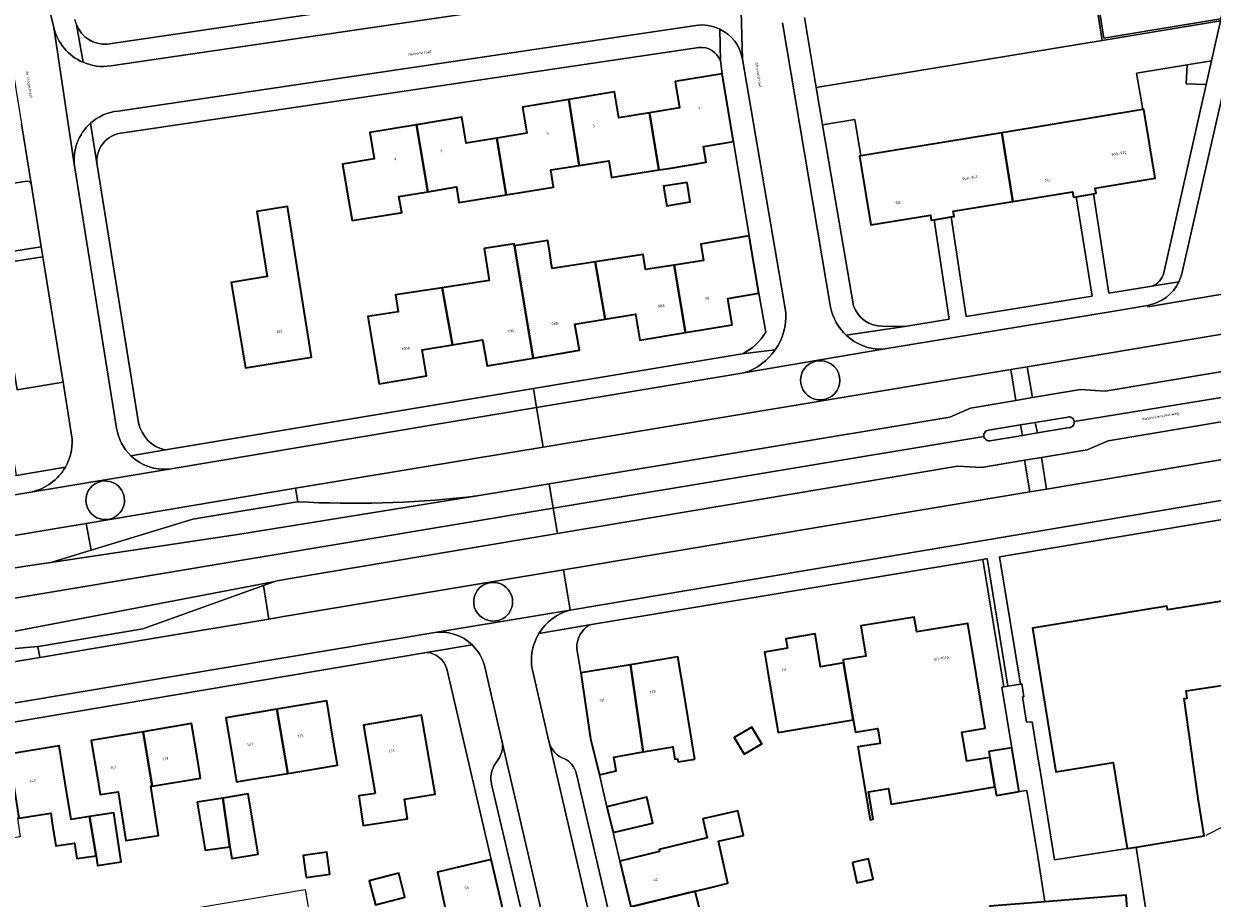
# Model space of a CAD drawing. Header units: metres. Extents: x 197700 to 204338, y 317132 to 325229.
# Tile 403 of 656: x 200618 to 200775, y 319636 to 319752. Entities that reach past the tile are written whole.
import ezdxf
from ezdxf.enums import TextEntityAlignment as Align

# ---------------------------------------------------------------- set-up
doc = ezdxf.new("R2010")
doc.units = ezdxf.units.M
for name, color, linetype, lineweight in [('B-WE-GR-BEPLANTING_CULTUUR_HEESTERS-GV', 90, 'Continuous', 18), ('B-WE-IE-TERREINAFSCHEIDING_KUNSTMATIG_HEKWERK-G', 20, 'IE-TERREINAFSCHEIDING-KUNSTMATIG', 18), ('B-WE-OG-BEBOUWING-GV', 7, 'Continuous', 35), ('B-WE-OG-BEBOUWING-T18', 10, 'Continuous', 18), ('B-WE-OG-TERREIN_CULTUURSCHEIDING-GV', 7, 'Continuous', 18), ('B-WE-OG-TERREIN_ERF-GV', 7, 'Continuous', 18), ('B-WE-OG-TOPOGRAFIE-T18', 10, 'Continuous', 18), ('B-WE-VH-VERHARDING_ASFALT-GV', 252, 'Continuous', 18), ('B-WE-VH-VERHARDING_BETONSTRAATSTEEN-GV', 252, 'Continuous', 18), ('B-WE-VH-VERHARDING_HALFVERHARDING-GV', 252, 'Continuous', 18), ('B-WE-VH-VERHARDING_OPEN-GV', 252, 'Continuous', 18), ('B-WE-VH-VERHARDING_TEGEL-GV', 252, 'Continuous', 18)]:
    doc.layers.add(name, color=color, linetype=linetype, lineweight=lineweight)
doc.styles.add('NLCS-ISO-M200-T18', font='NLCS-ISO.ttf', dxfattribs={"height": 0.36})
doc.linetypes.add('IE-TERREINAFSCHEIDING-KUNSTMATIG', pattern='A,4,[82,NLCS.SHX,S=0.75,R=90,X=0,Y=0],4,-2', length=10)

msp = doc.modelspace()

# ---------------------------------------------------------------- linework, layer by layer
at = {"layer": 'B-WE-GR-BEPLANTING_CULTUUR_HEESTERS-GV'}
for points in [[(200752.16, 319807.356), (200757.966, 319766.688), (200760.666, 319749.622), (200760.913, 319749.662), (200767.539, 319750.755), (200776.288, 319752.198), (200776.347, 319752.461), (200767.498, 319751.002), (200760.874, 319749.909), (200758.213, 319766.723), (200752.424, 319807.278)], [(200748.192, 319664.44), (200745.501, 319681.253), (200744.924, 319681.157), (200747.703, 319664.342)]]:
    msp.add_lwpolyline(points, close=True, dxfattribs=at)
at = {"layer": 'B-WE-IE-TERREINAFSCHEIDING_KUNSTMATIG_HEKWERK-G'}
for points in [[(200787.915, 319651.635), (200774.344, 319644.749)], [(200640.371, 319618.381), (200637.468, 319634.583), (200655.452, 319637.606), (200657.966, 319623.055), (200659.945, 319614.365)]]:
    msp.add_lwpolyline(points, dxfattribs=at)
at = {"layer": 'B-WE-OG-BEBOUWING-GV'}
for points in [[(200700.891, 319740.067), (200702.12, 319732.534), (200703.472, 319732.745), (200708.403, 319733.573), (200708.058, 319735.624), (200712.013, 319736.288), (200710.512, 319745.228), (200704.301, 319744.187), (200704.88, 319740.735)], [(200700.891, 319740.067), (200696.878, 319739.396), (200696.306, 319742.849), (200690.247, 319741.846), (200691.642, 319733.12), (200695.537, 319733.729), (200695.892, 319731.56), (200696.054, 319731.588), (200702.12, 319732.534)], [(200680.769, 319736.731), (200681.986, 319729.238), (200688.222, 319730.255), (200687.878, 319732.531), (200691.642, 319733.12), (200690.247, 319741.846), (200684.126, 319740.832), (200684.696, 319737.389)], [(200681.986, 319729.238), (200680.769, 319736.731), (200676.709, 319736.051), (200676.135, 319739.494), (200670.147, 319738.496), (200671.629, 319729.67), (200675.417, 319730.291), (200675.754, 319728.221)], [(200748.876, 319728.362), (200756.756, 319729.638), (200756.876, 319728.948), (200757.238, 319729.011), (200759.518, 319729.405), (200759.868, 319729.465), (200759.749, 319730.155), (200767.639, 319731.441), (200766.159, 319740.519), (200766.019, 319740.496), (200747.398, 319737.447)], [(200670.147, 319738.496), (200663.979, 319737.468), (200664.556, 319734.006), (200660.394, 319733.312), (200661.216, 319728.38), (200661.681, 319725.849), (200668.033, 319726.883), (200668.215, 319726.913), (200667.825, 319729.027), (200671.629, 319729.67)], [(200738.473, 319725.958), (200740.75, 319726.336), (200741.11, 319726.396), (200740.996, 319727.087), (200748.876, 319728.362), (200747.398, 319737.447), (200728.807, 319734.404), (200728.638, 319734.376), (200730.11, 319725.317), (200737.99, 319726.588), (200738.105, 319725.897)], [(200705.891, 319730.891), (200702.773, 319730.402), (200703.177, 319727.823), (200706.295, 319728.312)], [(200646.873, 319710.603), (200647.574, 319706.432), (200656.28, 319707.817), (200653.116, 319727.707), (200649.077, 319727.065), (200650.439, 319718.495), (200645.68, 319717.694)], [(200715.35, 319716.265), (200714.086, 319723.825), (200709.154, 319723.001), (200707.687, 319722.756), (200708.024, 319720.575), (200704.182, 319719.981), (200705.653, 319711.07), (200711.813, 319712.092), (200711.235, 319715.563)], [(200685.57, 319707.724), (200683.079, 319722.535), (200683.041, 319722.78), (200679.081, 319722.169), (200679.733, 319717.949), (200673.536, 319716.991), (200674.884, 319709.479), (200678.87, 319710.131), (200679.459, 319706.681)], [(200683.079, 319722.535), (200685.57, 319707.724), (200691.656, 319708.762), (200691.067, 319712.212), (200695.053, 319712.867), (200693.743, 319720.395), (200692.653, 319720.227), (200688.078, 319719.52), (200687.985, 319719.999), (200687.705, 319721.881), (200687.506, 319723.22)], [(200704.182, 319719.981), (200700.381, 319719.394), (200700.075, 319721.374), (200693.743, 319720.395), (200695.053, 319712.867), (200699.057, 319713.524), (200699.63, 319710.071), (200705.653, 319711.07)], [(200664.405, 319709.264), (200665.229, 319704.333), (200671.456, 319705.373), (200670.88, 319708.825), (200674.884, 319709.479), (200673.536, 319716.991), (200667.402, 319716.043), (200667.745, 319713.824), (200663.746, 319713.208)], [(200763.978, 319643.008), (200765.161, 319643.201), (200774.127, 319644.666), (200773.321, 319649.601), (200771.479, 319662.791), (200771.882, 319662.852), (200771.735, 319663.799), (200777.286, 319664.661), (200779.869, 319665.16), (200787.052, 319666.276), (200786.015, 319672.657), (200785.213, 319677.592), (200777.195, 319676.289), (200777.277, 319675.785), (200769.296, 319674.49), (200769.213, 319674.993), (200751.451, 319672.072), (200754.53, 319653.114), (200762.116, 319654.363)], [(200739.55, 319649.983), (200746.505, 319651.154), (200745.852, 319655.035), (200742.802, 319654.521), (200742.13, 319658.36), (200745.233, 319658.873), (200742.945, 319672.687), (200736.178, 319671.62), (200735.85, 319673.543), (200728.806, 319672.391), (200729.461, 319668.384), (200726.471, 319667.895), (200726.524, 319667.518), (200727.367, 319662.589), (200727.814, 319659.978), (200728.091, 319658.356), (200731.02, 319658.857), (200731.073, 319658.531), (200731.379, 319656.861), (200728.402, 319656.407), (200730.018, 319646.807), (200730.422, 319646.875), (200729.815, 319650.484), (200732.448, 319650.927), (200732.798, 319648.846)], [(200716.722, 319665.237), (200717.89, 319658.332), (200721.777, 319658.977), (200727.814, 319659.978), (200727.367, 319662.589), (200726.524, 319667.518), (200723.498, 319667), (200722.759, 319671.331), (200718.919, 319670.68), (200719.128, 319669.445), (200716.097, 319668.932)], [(200698.385, 319667.262), (200691.829, 319666.169), (200693.115, 319657.499), (200694.31, 319652.719), (200696.5, 319653.266), (200696.195, 319655.076), (200700.078, 319655.75)], [(200706.899, 319654.819), (200705.471, 319663.375), (200704.648, 319668.307), (200698.385, 319667.262), (200700.078, 319655.75), (200703.985, 319656.428), (200704.26, 319654.797), (200704.626, 319654.859), (200704.695, 319654.447)], [(200651.734, 319661.39), (200653.188, 319652.924), (200657.111, 319653.569), (200659.724, 319653.999), (200659.128, 319657.559), (200658.303, 319662.49)], [(200653.188, 319652.924), (200651.734, 319661.39), (200644.974, 319660.259), (200645.799, 319655.328), (200646.388, 319651.805), (200648.471, 319652.148)], [(200635.263, 319651.258), (200641.655, 319652.282), (200641.271, 319654.566), (200640.441, 319659.497), (200634.085, 319658.426)], [(200664.689, 319650.275), (200662.52, 319649.947), (200663.11, 319646.061), (200668.967, 319646.949), (200668.579, 319649.514), (200672.598, 319650.197), (200670.83, 319660.602), (200663.158, 319659.301), (200663.994, 319654.372)], [(200628.023, 319652.335), (200628.394, 319650.129), (200630.769, 319650.51), (200631.804, 319644.055), (200636.115, 319644.746), (200635.076, 319651.228), (200635.263, 319651.258), (200634.085, 319658.426), (200627.193, 319657.265)], [(200713.396, 319655.442), (200715.731, 319656.812), (200714.43, 319659.03), (200712.094, 319657.659)], [(200616.335, 319655.456), (200617.68, 319647.033), (200621.872, 319647.665), (200622.158, 319645.761), (200622.191, 319645.541), (200622.522, 319643.346), (200625.022, 319643.723), (200625.328, 319641.687), (200627.85, 319642.067), (200626.994, 319647.216), (200624.561, 319646.849), (200623.776, 319651.615), (200622.963, 319656.548)], [(200748.731, 319656.305), (200745.723, 319655.799), (200745.852, 319655.035), (200746.505, 319651.154), (200746.696, 319650.02), (200749.704, 319650.526)], [(200645.525, 319643.236), (200645.787, 319641.716), (200649.232, 319642.26), (200647.94, 319650.222), (200644.566, 319649.675)], [(200644.566, 319649.675), (200641.192, 319649.128), (200642.238, 319642.778), (200645.525, 319643.236)], [(200696.094, 319645.108), (200700.958, 319646.268), (200701.356, 319646.363), (200700.572, 319649.789), (200700.143, 319649.687), (200695.279, 319648.527)], [(200627.85, 319642.067), (200628.046, 319640.763), (200631.183, 319641.236), (200630.209, 319647.7), (200626.994, 319647.216)], [(200696.995, 319641.363), (200698.445, 319635.316), (200706.944, 319637.389), (200709.009, 319637.886), (200711.247, 319638.441), (200710.01, 319643.994), (200713.31, 319644.729), (200712.588, 319647.969), (200707.947, 319646.935), (200708.509, 319644.412), (200702.171, 319642.893), (200702.236, 319642.62)], [(200655.596, 319639.205), (200658.705, 319639.626), (200658.313, 319642.516), (200655.204, 319642.095)], [(200675.14, 319640.409), (200672.907, 319639.88), (200673.224, 319638.427), (200674.34, 319633.305), (200681.558, 319635.01), (200680.005, 319641.562)], [(200727.685, 319641.157), (200728.284, 319638.505), (200730.42, 319638.988), (200729.822, 319641.64)], [(200663.908, 319638.737), (200664.722, 319635.602), (200668.62, 319636.614), (200667.806, 319639.749)], [(200698.445, 319635.316), (200699.88, 319629.329), (200705.136, 319630.539), (200705.201, 319630.23), (200708.515, 319630.981), (200708.385, 319631.521), (200708.003, 319633.108), (200706.944, 319637.389)], [(200746.727, 319624.438), (200764.678, 319625.881), (200763.817, 319636.843), (200753.114, 319635.995), (200745.838, 319635.418)]]:
    msp.add_lwpolyline(points, close=True, dxfattribs=at)
at = {"layer": 'B-WE-OG-TERREIN_CULTUURSCHEIDING-GV'}
for points in [[(200777.199, 319756.236), (200766.128, 319757.419), (200760.169, 319798.178), (200762.591, 319800.065), (200765.983, 319803.274), (200752.424, 319807.278), (200758.213, 319766.723), (200760.874, 319749.909), (200767.498, 319751.002), (200776.347, 319752.461)], [(200620.616, 319722.405), (200619.269, 319730.739), (200619.086, 319731.007), (200618.701, 319731.076), (200613.081, 319730.189), (200614.468, 319721.443)], [(200614.672, 319720.116), (200617.438, 319703.512), (200623.507, 319704.523), (200620.833, 319721.064)], [(200653.496, 319678.655), (200651.52, 319678.283), (200651.46, 319678.261), (200649.96, 319677.723), (200650.669, 319673.281), (200652.861, 319673.647), (200689.569, 319679.785), (200751.111, 319690.077), (200750.423, 319694.237), (200744.712, 319693.269), (200741.575, 319693.449), (200688.769, 319684.58)]]:
    msp.add_lwpolyline(points, close=True, dxfattribs=at)
for points in [[(200914.378, 319719.986), (200913.729, 319720.432), (200912.957, 319720.584), (200844.817, 319710.695), (200841.067, 319710.136), (200809.099, 319704.781), (200761.454, 319696.8), (200758.682, 319695.624), (200752.652, 319694.612), (200753.309, 319690.442)], [(200822.855, 319714.773), (200822.543, 319716.146), (200822.329, 319716.507), (200822, 319716.766), (200820.917, 319717.054), (200818.975, 319717.421), (200817.253, 319717.553), (200815.531, 319717.427), (200807.201, 319716.027), (200750.782, 319706.549), (200751.473, 319702.494), (200757.802, 319703.575), (200761.046, 319703.365), (200808.011, 319711.228), (200821.997, 319713.569)], [(200753.309, 319690.442), (200809.912, 319699.964), (200914.201, 319717.509)], [(200677.905, 319689.504), (200681.895, 319690.155), (200687.678, 319691.118), (200740.534, 319699.924), (200743.292, 319701.121), (200749.281, 319702.137), (200748.616, 319706.203), (200686.869, 319695.97), (200682.861, 319695.306), (200654.179, 319690.538), (200654.503, 319688.754)], [(200584.753, 319678.113), (200601.248, 319680.821), (200602.115, 319680.932), (200602.989, 319680.872), (200610.318, 319679.323), (200611.328, 319679.233), (200612.342, 319679.275), (200619.423, 319680.378), (200621.903, 319680.764), (200627.207, 319682.38), (200626.567, 319685.903), (200621.022, 319684.976), (200584.301, 319678.759)], [(200556.661, 319657.481), (200582.974, 319661.93), (200589.41, 319663.018), (200620.446, 319668.234), (200620.181, 319669.652), (200595.42, 319667.47), (200594.79, 319667.406), (200594.59, 319667.386), (200593.6, 319667.213), (200590.65, 319666.617), (200588.668, 319666.246), (200582.428, 319665.084), (200576.28, 319663.938), (200563.854, 319661.893), (200530.681, 319656.279)]]:
    msp.add_lwpolyline(points, dxfattribs=at)
for points in [[(200654.503, 319688.754, 0.0390943), (200676.782, 319689.359)], [(200676.782, 319689.359, 0.0089682), (200677.345, 319689.42)], [(200677.345, 319689.42, 0.0104785), (200677.905, 319689.504)]]:
    msp.add_lwpolyline(points, format="xyb", dxfattribs=at)
at = {"layer": 'B-WE-OG-TERREIN_ERF-GV'}
for points in [[(200721.376, 319752.636), (200722.927, 319743.398), (200760.666, 319749.622), (200757.966, 319766.688), (200748.188, 319765.341), (200748.209, 319765.193), (200739.12, 319763.918), (200737.97, 319771.811), (200737.277, 319771.713), (200737.226, 319772.075), (200722.709, 319769.937), (200721.574, 319760.726)], [(200629.34, 319749.139), (200689.111, 319757.942), (200689.112, 319758.034), (200702.508, 319760.038), (200702.578, 319759.938), (200706.504, 319760.574)], [(200707.421, 319748.702), (200631.411, 319737.42)], [(200674.884, 319709.479), (200670.88, 319708.825), (200671.456, 319705.373), (200665.229, 319704.333), (200664.405, 319709.264), (200663.746, 319713.208), (200667.745, 319713.824), (200667.402, 319716.043), (200673.536, 319716.991), (200679.733, 319717.949), (200679.081, 319722.169), (200683.041, 319722.78), (200683.079, 319722.535), (200687.506, 319723.22), (200687.705, 319721.881), (200687.985, 319719.999), (200688.078, 319719.52), (200692.653, 319720.227), (200693.743, 319720.395), (200700.075, 319721.374), (200700.381, 319719.394), (200704.182, 319719.981), (200708.024, 319720.575), (200707.687, 319722.756), (200709.154, 319723.001), (200714.086, 319723.825), (200712.013, 319736.288), (200708.058, 319735.624), (200708.403, 319733.573), (200703.472, 319732.745), (200702.12, 319732.534), (200696.054, 319731.588), (200695.892, 319731.56), (200695.537, 319733.729), (200691.642, 319733.12), (200687.878, 319732.531), (200688.222, 319730.255), (200681.986, 319729.238), (200675.754, 319728.221), (200675.417, 319730.291), (200671.629, 319729.67), (200667.825, 319729.027), (200668.215, 319726.913), (200668.033, 319726.883), (200661.681, 319725.849), (200661.216, 319728.38), (200660.394, 319733.312), (200664.556, 319734.006), (200663.979, 319737.468), (200670.147, 319738.496), (200676.135, 319739.494), (200676.709, 319736.051), (200680.769, 319736.731), (200684.696, 319737.389), (200684.126, 319740.832), (200690.247, 319741.846), (200696.306, 319742.849), (200696.878, 319739.396), (200700.891, 319740.067), (200704.88, 319740.735), (200704.301, 319744.187), (200710.512, 319745.228), (200710.264, 319746.918)], [(200774.397, 319743.811), (200771.768, 319743.889), (200771.887, 319746.398), (200765.216, 319745.303), (200766.019, 319740.496), (200766.159, 319740.519), (200767.639, 319731.441), (200759.749, 319730.155), (200759.868, 319729.465), (200759.518, 319729.405), (200761.546, 319716.295), (200767.237, 319717.189)], [(200768.792, 319718.954), (200774.397, 319743.811)], [(200731.662, 319711.916), (200734.618, 319711.883), (200740.46, 319712.85), (200738.473, 319725.958), (200738.105, 319725.897), (200737.99, 319726.588), (200730.11, 319725.317), (200728.638, 319734.376), (200728.807, 319734.404), (200728.017, 319739.214), (200723.749, 319738.484)], [(200723.749, 319738.484), (200727.851, 319714.599)], [(200628.01, 319733.167), (200628.012, 319733.158), (200633.473, 319699.194)], [(200716.25, 319711.132), (200715.35, 319716.265), (200711.235, 319715.563), (200711.813, 319712.092), (200705.653, 319711.07), (200699.63, 319710.071), (200699.057, 319713.524), (200695.053, 319712.867), (200691.067, 319712.212), (200691.656, 319708.762), (200685.57, 319707.724), (200679.459, 319706.681), (200678.87, 319710.131), (200674.884, 319709.479)], [(200637.015, 319695.597), (200685.58, 319703.698), (200713.128, 319708.293)], [(200811.221, 319692.209), (200747.108, 319681.516), (200749.868, 319664.715), (200750.063, 319664.766), (200750.32, 319663.027), (200750.146, 319663.007), (200750.686, 319659.667), (200751.426, 319659.719), (200752.258, 319654.553), (200752.554, 319652.759), (200754.366, 319641.509), (200763.978, 319643.008), (200762.116, 319654.363), (200754.53, 319653.114), (200751.451, 319672.072), (200769.213, 319674.993), (200769.296, 319674.49), (200777.277, 319675.785)], [(200748.731, 319656.305), (200747.398, 319664.281), (200747.703, 319664.342), (200744.924, 319681.157), (200692.999, 319672.509)], [(200753.114, 319635.995), (200752.171, 319641.938), (200750.728, 319650.68), (200749.704, 319650.526), (200746.696, 319650.02), (200746.505, 319651.154), (200739.55, 319649.983), (200732.798, 319648.846), (200732.448, 319650.927), (200729.815, 319650.484), (200730.422, 319646.875), (200730.018, 319646.807), (200728.402, 319656.407), (200731.379, 319656.861), (200731.073, 319658.531), (200731.02, 319658.857), (200728.091, 319658.356), (200727.814, 319659.978), (200721.777, 319658.977), (200717.89, 319658.332), (200716.722, 319665.237), (200716.097, 319668.932), (200719.128, 319669.445), (200718.919, 319670.68), (200722.759, 319671.331), (200723.498, 319667), (200726.524, 319667.518), (200726.471, 319667.895), (200729.461, 319668.384), (200728.806, 319672.391), (200735.85, 319673.543), (200736.178, 319671.62), (200742.945, 319672.687), (200745.233, 319658.873), (200742.13, 319658.36), (200742.802, 319654.521), (200745.852, 319655.035), (200745.723, 319655.799), (200748.731, 319656.305)], [(200671.485, 319668.881), (200584.313, 319654.187), (200563.244, 319650.635), (200558.603, 319649.873), (200554.001, 319648.914), (200551.227, 319648.036), (200548.59, 319646.808)], [(200691.317, 319669.4), (200691.829, 319666.169), (200698.385, 319667.262), (200704.648, 319668.307), (200705.471, 319663.375), (200706.899, 319654.819), (200704.695, 319654.447), (200704.626, 319654.859), (200704.26, 319654.797), (200703.985, 319656.428), (200700.078, 319655.75), (200696.195, 319655.076), (200696.5, 319653.266), (200694.31, 319652.719), (200695.279, 319648.527), (200700.143, 319649.687), (200700.572, 319649.789), (200701.356, 319646.363), (200700.958, 319646.268), (200696.094, 319645.108), (200696.995, 319641.363), (200702.236, 319642.62), (200702.171, 319642.893), (200708.509, 319644.412), (200707.947, 319646.935), (200712.588, 319647.969), (200713.31, 319644.729), (200710.01, 319643.994), (200711.247, 319638.441), (200709.009, 319637.886), (200706.944, 319637.389), (200708.003, 319633.108)], [(200672.907, 319639.88), (200675.14, 319640.409), (200680.005, 319641.562), (200674.144, 319666.728)], [(200777.286, 319664.661), (200771.735, 319663.799), (200771.882, 319662.852), (200771.479, 319662.791), (200773.321, 319649.601), (200774.127, 319644.666), (200765.161, 319643.201)], [(200765.161, 319643.201), (200768.742, 319619.877), (200762.381, 319616.998), (200777.94, 319582.279)], [(200674.34, 319633.305), (200673.224, 319638.427), (200672.907, 319639.88)]]:
    msp.add_lwpolyline(points, dxfattribs=at)
for points in [[(200625.071, 319752.395, 0.0459558), (200625.273, 319751.688)], [(200625.273, 319751.688, 0.3322145), (200629.34, 319749.139)], [(200710.264, 319746.918, 0.3374489), (200707.421, 319748.702)], [(200631.411, 319737.42, 0.4424275), (200628.01, 319733.167)], [(200767.237, 319717.189, 0.24744), (200768.792, 319718.954)], [(200727.851, 319714.599, 0.3197161), (200731.662, 319711.916)], [(200713.128, 319708.293, 0.1585315), (200716.25, 319711.132)], [(200633.473, 319699.194, 0.303262), (200637.015, 319695.597)], [(200692.999, 319672.509, 0.27884), (200691.317, 319669.4)], [(200674.144, 319666.728, 0.3104501), (200671.485, 319668.881)]]:
    msp.add_lwpolyline(points, format="xyb", dxfattribs=at)
for points in [[(200705.891, 319730.891), (200706.295, 319728.312), (200703.177, 319727.823), (200702.773, 319730.402)], [(200757.238, 319729.011), (200756.876, 319728.948), (200756.756, 319729.638), (200748.876, 319728.362), (200740.996, 319727.087), (200741.11, 319726.396), (200740.75, 319726.336), (200742.711, 319713.187), (200759.327, 319715.884)], [(200646.873, 319710.603), (200645.68, 319717.694), (200650.439, 319718.495), (200649.077, 319727.065), (200653.116, 319727.707), (200656.28, 319707.817), (200647.574, 319706.432)], [(200648.471, 319652.148), (200646.388, 319651.805), (200645.799, 319655.328), (200644.974, 319660.259), (200651.734, 319661.39), (200658.303, 319662.49), (200659.128, 319657.559), (200659.724, 319653.999), (200657.111, 319653.569), (200653.188, 319652.924)], [(200628.394, 319650.129), (200628.023, 319652.335), (200627.193, 319657.265), (200634.085, 319658.426), (200640.441, 319659.497), (200641.271, 319654.566), (200641.655, 319652.282), (200635.263, 319651.258), (200635.076, 319651.228), (200636.115, 319644.746), (200631.804, 319644.055), (200630.769, 319650.51)], [(200664.689, 319650.275), (200663.994, 319654.372), (200663.158, 319659.301), (200670.83, 319660.602), (200672.598, 319650.197), (200668.579, 319649.514), (200668.967, 319646.949), (200663.11, 319646.061), (200662.52, 319649.947)], [(200715.731, 319656.812), (200713.396, 319655.442), (200712.094, 319657.659), (200714.43, 319659.03)], [(200616.335, 319655.456), (200622.963, 319656.548), (200623.776, 319651.615), (200624.561, 319646.849), (200626.994, 319647.216), (200630.209, 319647.7), (200631.183, 319641.236), (200628.046, 319640.763), (200627.85, 319642.067), (200625.328, 319641.687), (200625.022, 319643.723), (200622.522, 319643.346), (200622.191, 319645.541), (200622.158, 319645.761), (200621.872, 319647.665), (200617.68, 319647.033), (200617.486, 319647.004), (200617.806, 319644.88), (200617.857, 319644.54), (200611.314, 319643.555), (200610.351, 319649.404), (200609.539, 319654.337)], [(200644.566, 319649.675), (200647.94, 319650.222), (200649.232, 319642.26), (200645.787, 319641.716), (200645.525, 319643.236), (200642.238, 319642.778), (200641.192, 319649.128)], [(200658.705, 319639.626), (200655.596, 319639.205), (200655.204, 319642.095), (200658.313, 319642.516)], [(200728.284, 319638.505), (200727.685, 319641.157), (200729.822, 319641.64), (200730.42, 319638.988)], [(200664.722, 319635.602), (200663.908, 319638.737), (200667.806, 319639.749), (200668.62, 319636.614)]]:
    msp.add_lwpolyline(points, close=True, dxfattribs=at)
at = {"layer": 'B-WE-VH-VERHARDING_ASFALT-GV'}
for points in [[(200719.612, 319817.554), (200718.973, 319812.31), (200712.742, 319762.928), (200713.178, 319747.174), (200718.885, 319713.713)], [(200713.178, 319747.174), (200712.742, 319762.928)], [(200706.983, 319757.635), (200629.791, 319746.266)], [(200630.565, 319698.468), (200625.051, 319732.8), (200625.015, 319733.038), (200622.272, 319751.339), (200621.757, 319753.478)], [(200724.804, 319714.428), (200718.452, 319751.955)], [(200622.272, 319751.339), (200625.015, 319733.038)], [(200630.767, 319740.306), (200707.034, 319751.607)], [(200616.427, 319748.429), (200616.455, 319748.259), (200617.035, 319744.687), (200617.045, 319744.623), (200618.025, 319738.603), (200619.269, 319730.739), (200620.616, 319722.405), (200620.833, 319721.064), (200623.507, 319704.523), (200624.708, 319697.003)], [(200756.972, 319699.365), (200808.594, 319707.77), (200808.011, 319711.228), (200761.046, 319703.365), (200757.802, 319703.575), (200751.473, 319702.494), (200749.281, 319702.137), (200743.292, 319701.121), (200740.534, 319699.924), (200687.678, 319691.118), (200688.214, 319687.906), (200745.05, 319697.375)], [(200713.382, 319705.78), (200731.719, 319708.871)], [(200809.099, 319704.781), (200808.594, 319707.77), (200756.972, 319699.365)], [(200745.05, 319697.375), (200688.214, 319687.906), (200688.769, 319684.58), (200741.575, 319693.449), (200744.712, 319693.269), (200750.423, 319694.237), (200752.652, 319694.612), (200758.682, 319695.624), (200761.454, 319696.8), (200809.099, 319704.781)], [(200720.996, 319703.921), (200720.875, 319704.36)], [(200686.869, 319695.97), (200685.998, 319701.193), (200637.487, 319693.068), (200619.259, 319690.039), (200601.683, 319687.071), (200595.269, 319685.988), (200585.109, 319684.272), (200584.539, 319684.176)], [(200745.65, 319698.2), (200749.896, 319698.91), (200751.831, 319699.234), (200756.109, 319699.942)], [(200756.339, 319698.542), (200752.105, 319697.845), (200750.15, 319697.518), (200745.894, 319696.802)], [(200584.301, 319678.759), (200621.022, 319684.976), (200626.567, 319685.903), (200654.179, 319690.538), (200682.861, 319695.306), (200686.869, 319695.97)], [(200619.259, 319690.039), (200637.487, 319693.068)], [(200581.563, 319670.09), (200688.214, 319687.906), (200687.678, 319691.118), (200681.895, 319690.155), (200677.905, 319689.504)], [(200628.2, 319691.359), (200628.608, 319691.471)], [(200677.345, 319689.42), (200646.831, 319684.481), (200621.903, 319680.764), (200619.423, 319680.378), (200612.342, 319679.275), (200611.328, 319679.233), (200610.318, 319679.323), (200602.989, 319680.872), (200602.115, 319680.932), (200601.248, 319680.821), (200584.753, 319678.113), (200583.759, 319677.963)], [(200679.302, 319677.948), (200679.785, 319678.051)], [(200690.454, 319674.477), (200672.592, 319671.519)], [(200679.13, 319667.156), (200681.431, 319657.235), (200689.258, 319623.491), (200692.95, 319607.755), (200693.346, 319606.073), (200701.64, 319571.334), (200701.893, 319570.28), (200704.438, 319559.564), (200704.597, 319558.893), (200704.607, 319558.852), (200704.702, 319558.44), (200705.937, 319553.108), (200711.613, 319554.443), (200710.188, 319560.543), (200699.401, 319606.747), (200694.303, 319628.582), (200694.283, 319628.67), (200687.661, 319657.032), (200687.592, 319657.33), (200685.443, 319666.533)]]:
    msp.add_lwpolyline(points, dxfattribs=at)
for points in [[(200626.135, 319746.741, -0.2364478), (200622.272, 319751.339)], [(200707.034, 319751.607, -0.1491789), (200710.173, 319751.126)], [(200710.173, 319751.126, -0.241143), (200713.178, 319747.174)], [(200629.791, 319746.266, -0.1402247), (200626.135, 319746.741)], [(200627.115, 319738.693, -0.1585173), (200630.767, 319740.306)], [(200625.015, 319733.038, -0.2476324), (200627.115, 319738.693)], [(200726.886, 319710.718, -0.1570836), (200724.804, 319714.428)], [(200718.885, 319713.713, -0.1689775), (200717.513, 319708.789)], [(200731.719, 319708.871, -0.1934924), (200726.886, 319710.718)], [(200717.513, 319708.789, -0.168961), (200713.382, 319705.78)], [(200720.875, 319704.36, -0.9871657), (200725.999, 319705.246)], [(200725.999, 319705.246, -0.9215391), (200720.996, 319703.921)], [(200756.109, 319699.942, -0.4336083), (200756.972, 319699.365)], [(200756.972, 319699.365, -0.4336751), (200756.339, 319698.542)], [(200624.708, 319697.003, -0.139715), (200623.799, 319693.342)], [(200632.449, 319694.82, -0.165354), (200630.565, 319698.468)], [(200745.05, 319697.375, -0.4237894), (200745.65, 319698.2)], [(200745.894, 319696.802, -0.4238834), (200745.05, 319697.375)], [(200637.487, 319693.068, -0.2190316), (200632.449, 319694.82)], [(200623.799, 319693.342, -0.2133335), (200619.259, 319690.039)], [(200629.302, 319686.41, -0.8778267), (200628.2, 319691.359)], [(200628.608, 319691.471, -1.0389247), (200629.302, 319686.41)], [(200677.905, 319689.504, -0.0104785), (200677.345, 319689.42)], [(200680.618, 319673.038, -0.8859518), (200679.302, 319677.948)], [(200679.785, 319678.051, -1.040633), (200680.618, 319673.038)], [(200686.309, 319671.381, -0.1953369), (200690.454, 319674.477)], [(200672.592, 319671.519, -0.2259011), (200677.503, 319669.882)], [(200685.443, 319666.533, -0.1852878), (200686.309, 319671.381)], [(200677.503, 319669.882, -0.1341385), (200679.13, 319667.156)]]:
    msp.add_lwpolyline(points, format="xyb", dxfattribs=at)
for points in [[(200685.998, 319701.193), (200686.869, 319695.97), (200748.616, 319706.203), (200750.782, 319706.549), (200807.201, 319716.027), (200806.317, 319721.26), (200787.261, 319718.07), (200783.996, 319717.65), (200784.029, 319717.427), (200766.686, 319714.462), (200766.639, 319714.67), (200762.257, 319713.912), (200731.719, 319708.871), (200713.382, 319705.78)], [(200809.912, 319699.964), (200753.309, 319690.442), (200751.111, 319690.077), (200689.569, 319679.785), (200690.454, 319674.477), (200810.798, 319694.714)], [(200581.563, 319670.09), (200582.428, 319665.084), (200588.668, 319666.246), (200590.65, 319666.617), (200593.6, 319667.213), (200594.59, 319667.386), (200594.79, 319667.406), (200628.241, 319673.815), (200651.46, 319678.261), (200651.52, 319678.283), (200653.496, 319678.655), (200688.769, 319684.58), (200688.214, 319687.906)], [(200689.569, 319679.785), (200652.861, 319673.647), (200650.669, 319673.281), (200635.048, 319670.674), (200620.446, 319668.234), (200589.41, 319663.018), (200582.974, 319661.93), (200583.885, 319656.659), (200672.592, 319671.519), (200690.454, 319674.477)]]:
    msp.add_lwpolyline(points, close=True, dxfattribs=at)
at = {"layer": 'B-WE-VH-VERHARDING_BETONSTRAATSTEEN-GV'}
for points in [[(200788.184, 319793.833), (200780.274, 319758.924), (200771.113, 319718.674)], [(200611.927, 319737.301), (200610.064, 319737.032), (200611.214, 319729.894), (200613.081, 319730.189), (200618.701, 319731.076), (200619.086, 319731.007), (200619.269, 319730.739), (200618.025, 319738.603)], [(200766.639, 319714.67), (200766.686, 319714.462), (200784.029, 319717.427), (200783.996, 319717.65)], [(200720.875, 319704.36), (200720.996, 319703.921)], [(200628.608, 319691.471), (200628.2, 319691.359)], [(200654.503, 319688.754), (200654.394, 319688.76), (200640.637, 319686.472), (200627.207, 319682.38), (200621.903, 319680.764), (200646.831, 319684.481), (200677.345, 319689.42)], [(200679.785, 319678.051), (200679.302, 319677.948)], [(200689.258, 319623.491), (200681.431, 319657.235)], [(200687.661, 319657.032), (200694.283, 319628.67), (200694.284, 319629.029), (200694.434, 319629.357), (200695.653, 319630.972), (200695.967, 319631.7), (200696.02, 319632.493), (200691.304, 319652.637)], [(200680.932, 319654.743), (200680.397, 319653.952)], [(200689.946, 319654.72), (200689.022, 319655.159)], [(200680.04, 319651.508), (200685.94, 319626.519), (200686.295, 319625.843), (200686.877, 319625.351), (200688.28, 319624.701), (200688.884, 319624.188), (200689.258, 319623.491)]]:
    msp.add_lwpolyline(points, dxfattribs=at)
for points in [[(200770.783, 319717.782, -0.248379), (200766.639, 319714.67)], [(200771.113, 319718.674, -0.0433094), (200770.783, 319717.782)], [(200725.999, 319705.246, 0.9871657), (200720.875, 319704.36)], [(200720.996, 319703.921, 0.9215391), (200725.999, 319705.246)], [(200628.2, 319691.359, 0.8778267), (200629.302, 319686.41)], [(200629.302, 319686.41, 1.0389247), (200628.608, 319691.471)], [(200676.782, 319689.359, -0.0390943), (200654.503, 319688.754)], [(200677.345, 319689.42, -0.0089682), (200676.782, 319689.359)], [(200679.302, 319677.948, 0.8859518), (200680.618, 319673.038)], [(200680.618, 319673.038, 1.040633), (200679.785, 319678.051)], [(200681.431, 319657.235, -0.2078102), (200680.932, 319654.743)], [(200689.022, 319655.159, -0.1787495), (200687.661, 319657.032)], [(200691.304, 319652.637, 0.2047921), (200689.946, 319654.72)], [(200680.397, 319653.952, 0.1664454), (200680.04, 319651.508)]]:
    msp.add_lwpolyline(points, format="xyb", dxfattribs=at)
msp.add_lwpolyline([(200649.96, 319677.723), (200651.46, 319678.261), (200628.241, 319673.815), (200594.79, 319667.406), (200595.42, 319667.47), (200620.181, 319669.652), (200620.264, 319669.659), (200634.028, 319672.005)], close=True, dxfattribs=at)
at = {"layer": 'B-WE-VH-VERHARDING_HALFVERHARDING-GV'}
msp.add_lwpolyline([(200776.288, 319752.198), (200767.539, 319750.755), (200760.913, 319749.662), (200760.666, 319749.622), (200722.927, 319743.398), (200723.749, 319738.484), (200728.017, 319739.214), (200728.807, 319734.404), (200747.398, 319737.447), (200766.019, 319740.496), (200765.216, 319745.303), (200771.887, 319746.398), (200775.099, 319746.925)], close=True, dxfattribs=at)
at = {"layer": 'B-WE-VH-VERHARDING_OPEN-GV'}
msp.add_lwpolyline([(200771.887, 319746.398), (200771.768, 319743.889), (200774.397, 319743.811), (200775.099, 319746.925)], close=True, dxfattribs=at)
msp.add_lwpolyline([(200768.742, 319619.877), (200765.161, 319643.201), (200763.978, 319643.008), (200754.366, 319641.509), (200752.554, 319652.759), (200752.258, 319654.553), (200751.426, 319659.719), (200750.686, 319659.667), (200750.146, 319663.007), (200750.32, 319663.027), (200750.063, 319664.766), (200749.868, 319664.715), (200748.192, 319664.44), (200747.703, 319664.342), (200747.398, 319664.281), (200748.731, 319656.305), (200749.704, 319650.526), (200750.728, 319650.68), (200752.171, 319641.938), (200753.114, 319635.995), (200763.817, 319636.843), (200764.678, 319625.881)], dxfattribs=at)
at = {"layer": 'B-WE-VH-VERHARDING_TEGEL-GV'}
for points in [[(200786.991, 319799.256), (200786.188, 319795.733), (200778.424, 319761.669), (200777.42, 319757.218), (200777.199, 319756.236), (200776.347, 319752.461), (200776.288, 319752.198), (200775.099, 319746.925)], [(200771.113, 319718.674), (200780.274, 319758.924), (200788.184, 319793.833)], [(200706.504, 319760.574), (200702.578, 319759.938), (200702.508, 319760.038), (200689.112, 319758.034), (200689.111, 319757.942), (200629.34, 319749.139)], [(200629.791, 319746.266), (200706.983, 319757.635)], [(200621.757, 319753.478), (200622.272, 319751.339)], [(200718.452, 319751.955), (200724.804, 319714.428)], [(200727.851, 319714.599), (200723.749, 319738.484), (200722.927, 319743.398), (200721.376, 319752.636)], [(200625.273, 319751.688), (200626.135, 319746.741)], [(200626.135, 319746.741), (200625.273, 319751.688)], [(200707.034, 319751.607), (200630.767, 319740.306)], [(200710.264, 319746.918), (200710.173, 319751.126)], [(200710.173, 319751.126), (200710.264, 319746.918), (200710.512, 319745.228), (200712.013, 319736.288), (200714.086, 319723.825), (200715.35, 319716.265), (200716.25, 319711.132)], [(200631.411, 319737.42), (200707.421, 319748.702)], [(200718.885, 319713.713), (200713.178, 319747.174)], [(200775.099, 319746.925), (200774.397, 319743.811), (200768.792, 319718.954)], [(200628.01, 319733.167), (200627.115, 319738.693)], [(200627.115, 319738.693), (200628.01, 319733.167)], [(200633.473, 319699.194), (200628.012, 319733.158), (200628.01, 319733.167)], [(200625.015, 319733.038), (200625.051, 319732.8), (200630.565, 319698.468)], [(200624.708, 319697.003), (200623.507, 319704.523), (200617.438, 319703.512), (200614.672, 319720.116), (200620.833, 319721.064), (200620.616, 319722.405), (200614.468, 319721.443), (200613.081, 319730.189), (200611.214, 319729.894), (200615.52, 319703.161), (200615.816, 319701.229), (200617.304, 319692.244), (200623.799, 319693.342)], [(200770.783, 319717.782), (200767.237, 319717.189), (200761.546, 319716.295), (200759.518, 319729.405), (200757.238, 319729.011), (200759.327, 319715.884), (200742.711, 319713.187), (200740.75, 319726.336), (200738.473, 319725.958), (200740.46, 319712.85), (200734.618, 319711.883), (200726.886, 319710.718)], [(200767.237, 319717.189), (200770.783, 319717.782)], [(200731.719, 319708.871), (200762.257, 319713.912), (200766.639, 319714.67)], [(200726.886, 319710.718), (200734.618, 319711.883), (200731.662, 319711.916)], [(200717.513, 319708.789), (200713.128, 319708.293), (200685.58, 319703.698), (200685.998, 319701.193), (200713.382, 319705.78)], [(200713.128, 319708.293), (200717.513, 319708.789)], [(200685.58, 319703.698), (200637.015, 319695.597), (200632.449, 319694.82)], [(200637.487, 319693.068), (200685.998, 319701.193), (200685.58, 319703.698)], [(200745.894, 319696.802), (200750.15, 319697.518), (200749.896, 319698.91), (200745.65, 319698.2)], [(200756.109, 319699.942), (200751.831, 319699.234)], [(200751.831, 319699.234), (200752.105, 319697.845), (200756.339, 319698.542)], [(200632.449, 319694.82), (200637.015, 319695.597)], [(200748.192, 319664.44), (200749.868, 319664.715), (200747.108, 319681.516), (200811.221, 319692.209), (200810.798, 319694.714), (200690.454, 319674.477)], [(200623.799, 319693.342), (200617.304, 319692.244), (200601.24, 319689.528)], [(200601.24, 319689.528), (200601.683, 319687.071), (200619.259, 319690.039)], [(200686.309, 319671.381), (200692.999, 319672.509), (200744.924, 319681.157), (200745.501, 319681.253), (200748.192, 319664.44)], [(200692.999, 319672.509), (200686.309, 319671.381)], [(200672.592, 319671.519), (200583.885, 319656.659), (200584.313, 319654.187)], [(200584.313, 319654.187), (200671.485, 319668.881), (200677.503, 319669.882)], [(200677.503, 319669.882), (200671.485, 319668.881)], [(200703.859, 319612.232), (200703.423, 319614.113), (200702.86, 319615.826), (200701.539, 319621.7), (200701.163, 319623.768), (200699.88, 319629.329), (200698.445, 319635.316), (200696.995, 319641.363), (200696.094, 319645.108), (200695.279, 319648.527), (200694.31, 319652.719), (200693.115, 319657.499), (200691.829, 319666.169), (200691.317, 319669.4)], [(200674.144, 319666.728), (200680.005, 319641.562), (200681.558, 319635.01), (200683.051, 319628.714), (200684.597, 319622.194), (200685.774, 319617.119)], [(200681.431, 319657.235), (200679.13, 319667.156)], [(200685.443, 319666.533), (200687.592, 319657.33), (200687.661, 319657.032)], [(200680.397, 319653.952), (200680.932, 319654.743)], [(200689.022, 319655.159), (200689.946, 319654.72)], [(200689.258, 319623.491), (200688.884, 319624.188), (200688.28, 319624.701), (200686.877, 319625.351), (200686.295, 319625.843), (200685.94, 319626.519), (200680.04, 319651.508)], [(200691.304, 319652.637), (200696.02, 319632.493)]]:
    msp.add_lwpolyline(points, dxfattribs=at)
for points in [[(200625.273, 319751.688, -0.0459558), (200625.071, 319752.395)], [(200622.272, 319751.339, 0.2364478), (200626.135, 319746.741)], [(200629.34, 319749.139, -0.3322145), (200625.273, 319751.688)], [(200710.173, 319751.126, 0.1491789), (200707.034, 319751.607)], [(200713.178, 319747.174, 0.241143), (200710.173, 319751.126)], [(200707.421, 319748.702, -0.3374489), (200710.264, 319746.918)], [(200626.135, 319746.741, 0.1402247), (200629.791, 319746.266)], [(200630.767, 319740.306, 0.1585173), (200627.115, 319738.693)], [(200627.115, 319738.693, 0.2476324), (200625.015, 319733.038)], [(200628.01, 319733.167, -0.4424275), (200631.411, 319737.42)], [(200766.639, 319714.67, 0.248379), (200770.783, 319717.782)], [(200768.792, 319718.954, -0.24744), (200767.237, 319717.189)], [(200770.783, 319717.782, 0.0433094), (200771.113, 319718.674)], [(200724.804, 319714.428, 0.1570836), (200726.886, 319710.718)], [(200731.662, 319711.916, -0.3197161), (200727.851, 319714.599)], [(200717.513, 319708.789, 0.1689775), (200718.885, 319713.713)], [(200716.25, 319711.132, -0.1585315), (200713.128, 319708.293)], [(200726.886, 319710.718, 0.1934924), (200731.719, 319708.871)], [(200713.382, 319705.78, 0.168961), (200717.513, 319708.789)], [(200637.015, 319695.597, -0.303262), (200633.473, 319699.194)], [(200756.972, 319699.365, 0.4336083), (200756.109, 319699.942)], [(200756.339, 319698.542, 0.4336751), (200756.972, 319699.365)], [(200623.799, 319693.342, 0.139715), (200624.708, 319697.003)], [(200630.565, 319698.468, 0.165354), (200632.449, 319694.82)], [(200745.65, 319698.2, 0.4237894), (200745.05, 319697.375)], [(200745.05, 319697.375, 0.4238834), (200745.894, 319696.802)], [(200632.449, 319694.82, 0.2190316), (200637.487, 319693.068)], [(200619.259, 319690.039, 0.2133335), (200623.799, 319693.342)], [(200690.454, 319674.477, 0.1953369), (200686.309, 319671.381)], [(200691.317, 319669.4, -0.27884), (200692.999, 319672.509)], [(200677.503, 319669.882, 0.2259011), (200672.592, 319671.519)], [(200686.309, 319671.381, 0.1852878), (200685.443, 319666.533)], [(200671.485, 319668.881, -0.3104501), (200674.144, 319666.728)], [(200679.13, 319667.156, 0.1341385), (200677.503, 319669.882)], [(200680.932, 319654.743, 0.2078102), (200681.431, 319657.235)], [(200687.661, 319657.032, 0.1787495), (200689.022, 319655.159)], [(200689.946, 319654.72, -0.2047921), (200691.304, 319652.637)], [(200680.04, 319651.508, -0.1664454), (200680.397, 319653.952)]]:
    msp.add_lwpolyline(points, format="xyb", dxfattribs=at)
for points in [[(200751.473, 319702.494), (200750.782, 319706.549), (200748.616, 319706.203), (200749.281, 319702.137)], [(200752.105, 319697.845), (200751.831, 319699.234), (200749.896, 319698.91), (200750.15, 319697.518)], [(200752.652, 319694.612), (200750.423, 319694.237), (200751.111, 319690.077), (200753.309, 319690.442)], [(200654.503, 319688.754), (200654.179, 319690.538), (200626.567, 319685.903), (200627.207, 319682.38), (200640.637, 319686.472), (200654.394, 319688.76)], [(200620.446, 319668.234), (200635.048, 319670.674), (200650.669, 319673.281), (200649.96, 319677.723), (200634.028, 319672.005), (200620.264, 319669.659), (200620.181, 319669.652)]]:
    msp.add_lwpolyline(points, close=True, dxfattribs=at)

# ---------------------------------------------------------------- texts
at = {"layer": 'B-WE-OG-BEBOUWING-T18', "style": 'NLCS-ISO-M200-T18'}
for s, rotation, p in [('1', 9.5, (200707.443, 319740.658)), ('3', 9.4, (200693.567, 319738.341)), ('5', 9.4, (200687.477, 319737.333)), ('7', 9.4, (200673.405, 319734.984)), ('90A-92C', 9.2, (200762.883, 319734.719)), ('9', 9.4, (200667.327, 319733.971)), ('94A-96C', 9.1, (200743.209, 319731.497)), ('98', 9.4, (200708.494, 319715.596)), ('98A', 9.4, (200702.472, 319714.597)), ('102', 9, (200652.062, 319711.196)), ('100', 9.6, (200682.602, 319711.275)), ('98B', 9.6, (200688.425, 319712.269)), ('100A', 9.4, (200668.763, 319708.979)), ('107-107A', 8.9, (200739.42, 319668.082)), ('111', 9.6, (200718.675, 319666.582)), ('131', 9.4, (200694.627, 319662.58)), ('129', 9.4, (200701.339, 319663.7)), ('135', 9.5, (200654.842, 319657.855)), ('137', 9.5, (200648.177, 319656.739)), ('139', 9.5, (200637.005, 319654.862)), ('133', 9.6, (200666.873, 319655.874)), ('141', 9.5, (200630.129, 319653.703)), ('143', 9.3, (200619.495, 319651.923)), ('40', 13.4, (200701.705, 319638.876)), ('55', 13.3, (200676.781, 319637.821))]:
    msp.add_text(s, height=0.36, rotation=rotation, dxfattribs=at).set_placement(p, align=Align.MIDDLE)
for s, p in [('5G', (200753.421, 319731.228)), ('6G', (200733.703, 319728.267))]:
    msp.add_text(s, height=0.36, dxfattribs=at).set_placement(p, align=Align.MIDDLE)
at = {"layer": 'B-WE-OG-TOPOGRAFIE-T18', "style": 'NLCS-ISO-M200-T18'}
for s, rotation, p in [('Renierstraat', 8.4, (200670.587, 319747.976)), ('Struverstraat', 279.7, (200715.307, 319745.087)), ('de Lingestraat', 279.1, (200618.981, 319743.819)), ('Kaalheidersteenweg', 9.5, (200768.364, 319700.006))]:
    msp.add_text(s, height=0.36, rotation=rotation, dxfattribs=at).set_placement(p, align=Align.MIDDLE)

doc.saveas('drawing.dxf')
